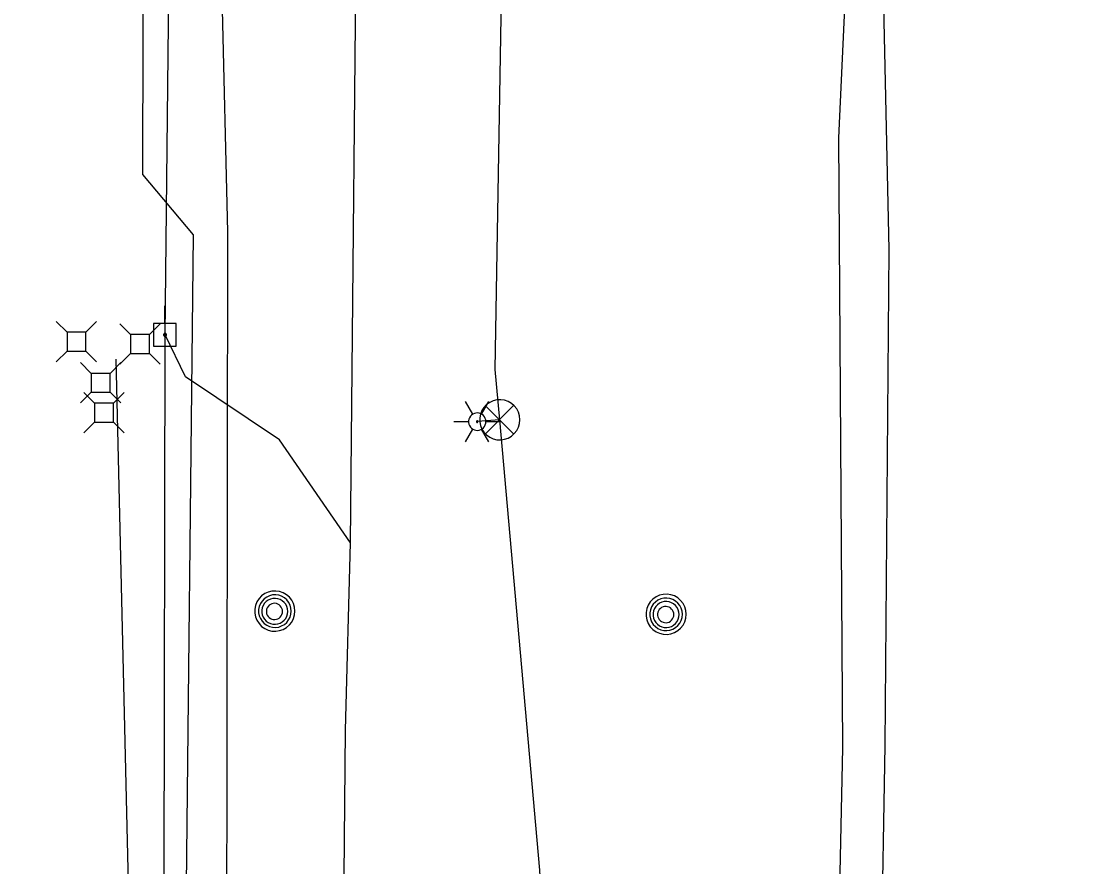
# Model space of a CAD drawing. Extents: x 600849 to 606371, y 330010 to 403088.
# Drawn here: x 601990.9 to 602163.9, y 362430.8 to 362569.6 of the extents above; entities that cross this region are included whole.
import ezdxf

# ---------------------------------------------------------------- set-up
doc = ezdxf.new("R2010")
doc.units = 0
for name, color, linetype in [('E_LTG', 7, 'Continuous'), ('E_SIG', 7, 'Continuous'), ('E_UTL_AG_Bold', 7, 'Continuous'), ('E_UTL_E_UG', 7, 'Continuous'), ('E_UTL_EPowerPole', 7, 'Continuous'), ('E_UTL_FO_UG', 7, 'Continuous'), ('E_UTL_G_UG', 7, 'Continuous'), ('E_UTL_MH', 7, 'Continuous'), ('E_UTL_Overhead', 7, 'Continuous'), ('E_UTL_T_UG', 7, 'Continuous'), ('E_UTL_W_UG', 7, 'Continuous')]:
    doc.layers.add(name, color=color, linetype=linetype)

msp = doc.modelspace()

# ---------------------------------------------------------------- linework, layer by layer
at = {"layer": 'E_LTG'}
for points in [[(602064.94, 362505.1), (602063.75, 362507.17)], [(602066.37, 362505.1), (602067.56, 362507.17)], [(602067.08, 362503.87), (602067.06, 362504.14), (602066.98, 362504.4), (602066.86, 362504.64), (602066.69, 362504.85), (602066.48, 362505.03), (602066.25, 362505.17), (602065.99, 362505.26), (602065.72, 362505.29), (602065.45, 362505.28), (602065.19, 362505.22), (602064.94, 362505.1), (602064.72, 362504.95), (602064.53, 362504.75), (602064.38, 362504.52), (602064.28, 362504.27), (602064.23, 362504), (602064.23, 362503.73), (602064.28, 362503.46), (602064.38, 362503.21), (602064.53, 362502.98), (602064.72, 362502.79), (602064.94, 362502.63), (602065.19, 362502.52), (602065.45, 362502.45), (602065.72, 362502.44), (602065.99, 362502.48), (602066.25, 362502.57), (602066.48, 362502.7), (602066.69, 362502.88), (602066.86, 362503.09), (602066.98, 362503.34), (602067.06, 362503.6), (602067.08, 362503.87)], [(602067.08, 362503.87), (602067.06, 362504.14), (602066.98, 362504.4), (602066.86, 362504.64), (602066.69, 362504.85), (602066.48, 362505.03), (602066.25, 362505.17), (602065.99, 362505.26), (602065.72, 362505.29), (602065.45, 362505.28), (602065.19, 362505.22), (602064.94, 362505.1), (602064.72, 362504.95), (602064.53, 362504.75), (602064.38, 362504.52), (602064.28, 362504.27), (602064.23, 362504), (602064.23, 362503.73), (602064.28, 362503.46), (602064.38, 362503.21), (602064.53, 362502.98), (602064.72, 362502.79), (602064.94, 362502.63), (602065.19, 362502.52), (602065.45, 362502.45), (602065.72, 362502.44), (602065.99, 362502.48), (602066.25, 362502.57), (602066.48, 362502.7), (602066.69, 362502.88), (602066.86, 362503.09), (602066.98, 362503.34), (602067.06, 362503.6), (602067.08, 362503.87)], [(602067.08, 362503.87), (602067.06, 362504.14), (602066.98, 362504.4), (602066.86, 362504.64), (602066.69, 362504.85), (602066.48, 362505.03), (602066.25, 362505.17), (602065.99, 362505.26), (602065.72, 362505.29), (602065.45, 362505.28), (602065.19, 362505.22), (602064.94, 362505.1), (602064.72, 362504.95), (602064.53, 362504.75), (602064.38, 362504.52), (602064.28, 362504.27), (602064.23, 362504), (602064.23, 362503.73), (602064.28, 362503.46), (602064.38, 362503.21), (602064.53, 362502.98), (602064.72, 362502.79), (602064.94, 362502.63), (602065.19, 362502.52), (602065.45, 362502.45), (602065.72, 362502.44), (602065.99, 362502.48), (602066.25, 362502.57), (602066.48, 362502.7), (602066.69, 362502.88), (602066.86, 362503.09), (602066.98, 362503.34), (602067.06, 362503.6), (602067.08, 362503.87)], [(602061.84, 362503.87), (602064.22, 362503.87)], [(602065.77, 362503.87), (602065.77, 362503.89), (602065.76, 362503.91), (602065.75, 362503.93), (602065.74, 362503.95), (602065.72, 362503.96), (602065.7, 362503.98), (602065.68, 362503.98), (602065.66, 362503.99), (602065.64, 362503.98), (602065.61, 362503.98), (602065.59, 362503.97), (602065.58, 362503.96), (602065.56, 362503.94), (602065.55, 362503.92), (602065.54, 362503.9), (602065.54, 362503.88), (602065.54, 362503.86), (602065.54, 362503.83), (602065.55, 362503.81), (602065.56, 362503.79), (602065.58, 362503.78), (602065.59, 362503.76), (602065.61, 362503.75), (602065.64, 362503.75), (602065.66, 362503.75), (602065.68, 362503.75), (602065.7, 362503.76), (602065.72, 362503.77), (602065.74, 362503.78), (602065.75, 362503.8), (602065.76, 362503.82), (602065.77, 362503.84), (602065.77, 362503.87)], [(602067.08, 362503.87), (602069.46, 362503.87)], [(602063.75, 362500.57), (602064.94, 362502.63)], [(602067.56, 362500.57), (602066.37, 362502.63)]]:
    msp.add_lwpolyline(points, dxfattribs=at)
at = {"layer": 'E_SIG'}
for points in [[(602072.65, 362504.17), (602072.59, 362504.8), (602072.41, 362505.4), (602072.12, 362505.96), (602071.73, 362506.45), (602071.26, 362506.86), (602070.72, 362507.17), (602070.12, 362507.38), (602069.5, 362507.47), (602068.88, 362507.44), (602068.27, 362507.29), (602067.7, 362507.03), (602067.18, 362506.67), (602066.75, 362506.21), (602066.41, 362505.69), (602066.18, 362505.1), (602066.06, 362504.49), (602066.06, 362503.86), (602066.18, 362503.24), (602066.41, 362502.66), (602066.75, 362502.13), (602067.18, 362501.68), (602067.7, 362501.32), (602068.27, 362501.05), (602068.88, 362500.91), (602069.5, 362500.88), (602070.12, 362500.97), (602070.72, 362501.17), (602071.26, 362501.49), (602071.73, 362501.9), (602072.12, 362502.39), (602072.41, 362502.95), (602072.59, 362503.55), (602072.65, 362504.17)], [(602071.61, 362506.51), (602067, 362501.85)], [(602067, 362506.46), (602071.65, 362501.81)]]:
    msp.add_lwpolyline(points, dxfattribs=at)
at = {"layer": 'E_UTL_AG_Bold'}
for points in [[(601998.42, 362518.54), (601996.66, 362520.29)], [(602001.51, 362518.54), (602003.26, 362520.29)], [(602008.82, 362518.17), (602007.07, 362519.92)], [(602011.92, 362518.17), (602013.67, 362519.92)], [(602001.51, 362518.54), (601998.42, 362518.54)], [(601998.42, 362518.54), (601998.42, 362515.44)], [(602001.51, 362515.44), (602001.51, 362518.54)], [(602011.92, 362518.17), (602008.82, 362518.17)], [(602008.82, 362518.17), (602008.82, 362515.07)], [(602011.92, 362515.07), (602011.92, 362518.17)], [(601998.42, 362515.44), (601996.66, 362513.69)], [(601998.42, 362515.44), (602001.51, 362515.44)], [(602001.51, 362515.44), (602003.26, 362513.69)], [(602002.38, 362511.79), (602000.63, 362513.54)], [(602005.47, 362511.79), (602007.23, 362513.54)], [(602008.82, 362515.07), (602007.07, 362513.32)], [(602008.82, 362515.07), (602011.92, 362515.07)], [(602011.92, 362515.07), (602013.67, 362513.32)], [(602005.47, 362511.79), (602002.38, 362511.79)], [(602002.38, 362511.79), (602002.38, 362508.7)], [(602005.47, 362508.7), (602005.47, 362511.79)], [(602002.38, 362508.7), (602000.63, 362506.94)], [(602002.94, 362506.9), (602001.18, 362508.65)], [(602002.38, 362508.7), (602005.47, 362508.7)], [(602005.47, 362508.7), (602007.23, 362506.94)], [(602006.03, 362506.9), (602007.78, 362508.65)], [(602006.03, 362506.9), (602002.94, 362506.9)], [(602002.94, 362506.9), (602002.94, 362503.8)], [(602006.03, 362503.8), (602006.03, 362506.9)], [(602002.94, 362503.8), (602001.18, 362502.05)], [(602002.94, 362503.8), (602006.03, 362503.8)], [(602006.03, 362503.8), (602007.78, 362502.05)]]:
    msp.add_lwpolyline(points, dxfattribs=at)
at = {"layer": 'E_UTL_E_UG'}
for points in [[(602127.16, 361969.58), (602118.86, 362084.69), (602120.78, 362185.95), (602122.24, 362258.58), (602123.84, 362368.46), (602125.59, 362450.35), (602124.93, 362550.41), (602127.73, 362610.78), (602126.17, 362644.72), (602128.54, 362722.37), (602129.66, 362860.25), (602130.66, 362957.55), (602132.2, 363238.39)], [(601990.89, 362161.71), (602000.2, 362169.24), (602002.42, 362170.35), (602013.65, 362177.81), (602031.68, 362181.87), (602062.88, 362189.43), (602074.49, 362234.65), (602077.96, 362277.66), (602076.81, 362327.76), (602077.23, 362340.04), (602078.64, 362380.35), (602075.91, 362430.33), (602069.35, 362504.17), (602068.62, 362512.42), (602070.15, 362602.43), (602073.48, 362696.99), (602074.18, 362713.08), (602078.02, 362713.41)], [(602008.74, 362344), (602009.37, 362390.94), (602006.47, 362514.12)], [(602069.35, 362504.17), (602065.65, 362503.87)]]:
    msp.add_lwpolyline(points, dxfattribs=at)
at = {"layer": 'E_UTL_EPowerPole'}
for points in [[(602014.45, 362519.95), (602014.45, 362522.86)], [(602016.29, 362519.95), (602012.61, 362519.95)], [(602012.61, 362519.95), (602012.61, 362516.26)], [(602016.29, 362516.26), (602016.29, 362519.95)], [(602014.72, 362518.11), (602014.72, 362518.16), (602014.7, 362518.2), (602014.68, 362518.24), (602014.66, 362518.28), (602014.62, 362518.31), (602014.58, 362518.33), (602014.54, 362518.34), (602014.49, 362518.35), (602014.45, 362518.35), (602014.41, 362518.34), (602014.36, 362518.32), (602014.33, 362518.29), (602014.3, 362518.26), (602014.27, 362518.22), (602014.25, 362518.18), (602014.25, 362518.13), (602014.25, 362518.09), (602014.25, 362518.04), (602014.27, 362518), (602014.3, 362517.96), (602014.33, 362517.93), (602014.36, 362517.9), (602014.41, 362517.89), (602014.45, 362517.87), (602014.49, 362517.87), (602014.54, 362517.88), (602014.58, 362517.89), (602014.62, 362517.92), (602014.66, 362517.95), (602014.68, 362517.98), (602014.7, 362518.02), (602014.72, 362518.07), (602014.72, 362518.11)], [(602012.61, 362516.26), (602016.29, 362516.26)]]:
    msp.add_lwpolyline(points, dxfattribs=at)
at = {"layer": 'E_UTL_FO_UG'}
msp.add_lwpolyline([(602127.89, 362175.18), (602126.8, 362194.14), (602128.15, 362274.2), (602130.71, 362346.76), (602132.5, 362450.75), (602133.15, 362532.1), (602131.45, 362611.96), (602133.29, 362640.79), (602135.72, 362686.34), (602124.01, 362688.17), (602135.59, 362690.4), (602139.13, 362767.82), (602137.22, 362813.98), (602144.45, 362819.7), (602163.94, 362825.93)], dxfattribs=at)
at = {"layer": 'E_UTL_G_UG'}
for points in [[(602010.83, 362544.4), (602010.93, 362591.14), (602010.93, 362646.86)], [(602006.19, 361898.25), (602007.8, 361966.28), (602006.99, 362034.08), (602007.38, 362096.36), (602006.23, 362168.05), (602009.29, 362218.56), (602016.32, 362228.29), (602017.54, 362278.74), (602017.69, 362337.76), (602017.76, 362401.91), (602017.91, 362417.63), (602019.15, 362534.49), (602010.83, 362544.4)]]:
    msp.add_lwpolyline(points, dxfattribs=at)
at = {"layer": 'E_UTL_MH'}
for points in [[(602035.78, 362472.8), (602035.72, 362473.42), (602035.55, 362474.02), (602035.26, 362474.58), (602034.87, 362475.07), (602034.4, 362475.49), (602033.85, 362475.8), (602033.26, 362476), (602032.64, 362476.09), (602032.01, 362476.06), (602031.4, 362475.92), (602030.83, 362475.66), (602030.32, 362475.29), (602029.89, 362474.84), (602029.55, 362474.31), (602029.32, 362473.73), (602029.2, 362473.11), (602029.2, 362472.48), (602029.32, 362471.87), (602029.55, 362471.29), (602029.89, 362470.76), (602030.32, 362470.3), (602030.83, 362469.94), (602031.4, 362469.68), (602032.01, 362469.53), (602032.64, 362469.5), (602033.26, 362469.59), (602033.85, 362469.8), (602034.4, 362470.11), (602034.87, 362470.52), (602035.26, 362471.01), (602035.55, 362471.57), (602035.72, 362472.17), (602035.78, 362472.8)], [(602035.17, 362472.79), (602035.12, 362473.3), (602034.98, 362473.79), (602034.74, 362474.24), (602034.43, 362474.64), (602034.04, 362474.97), (602033.6, 362475.23), (602033.12, 362475.39), (602032.62, 362475.47), (602032.11, 362475.44), (602031.62, 362475.32), (602031.15, 362475.11), (602030.74, 362474.82), (602030.39, 362474.45), (602030.11, 362474.02), (602029.92, 362473.55), (602029.83, 362473.05), (602029.83, 362472.54), (602029.92, 362472.04), (602030.11, 362471.57), (602030.39, 362471.14), (602030.74, 362470.77), (602031.15, 362470.47), (602031.62, 362470.26), (602032.11, 362470.14), (602032.62, 362470.12), (602033.12, 362470.19), (602033.6, 362470.36), (602034.04, 362470.61), (602034.43, 362470.95), (602034.74, 362471.35), (602034.98, 362471.8), (602035.12, 362472.29), (602035.17, 362472.79)], [(602099.91, 362472.27), (602099.85, 362472.9), (602099.68, 362473.5), (602099.39, 362474.06), (602099, 362474.55), (602098.53, 362474.96), (602097.99, 362475.28), (602097.39, 362475.48), (602096.77, 362475.57), (602096.14, 362475.54), (602095.54, 362475.39), (602094.96, 362475.13), (602094.45, 362474.77), (602094.02, 362474.31), (602093.68, 362473.79), (602093.45, 362473.2), (602093.33, 362472.59), (602093.33, 362471.96), (602093.45, 362471.34), (602093.68, 362470.76), (602094.02, 362470.23), (602094.45, 362469.78), (602094.96, 362469.42), (602095.54, 362469.16), (602096.14, 362469.01), (602096.77, 362468.98), (602097.39, 362469.07), (602097.99, 362469.27), (602098.53, 362469.59), (602099, 362470), (602099.39, 362470.49), (602099.68, 362471.05), (602099.85, 362471.65), (602099.91, 362472.27)], [(602034.61, 362472.76), (602034.57, 362473.17), (602034.45, 362473.56), (602034.27, 362473.92), (602034.02, 362474.23), (602033.71, 362474.5), (602033.36, 362474.7), (602032.98, 362474.83), (602032.58, 362474.89), (602032.17, 362474.87), (602031.78, 362474.78), (602031.41, 362474.61), (602031.08, 362474.37), (602030.8, 362474.08), (602030.58, 362473.74), (602030.43, 362473.36), (602030.36, 362472.97), (602030.36, 362472.56), (602030.43, 362472.16), (602030.58, 362471.79), (602030.8, 362471.45), (602031.08, 362471.16), (602031.41, 362470.92), (602031.78, 362470.75), (602032.17, 362470.66), (602032.58, 362470.64), (602032.98, 362470.7), (602033.36, 362470.83), (602033.71, 362471.03), (602034.02, 362471.3), (602034.27, 362471.61), (602034.45, 362471.97), (602034.57, 362472.36), (602034.61, 362472.76)], [(602033.75, 362472.75), (602033.73, 362473), (602033.65, 362473.24), (602033.54, 362473.47), (602033.38, 362473.67), (602033.19, 362473.83), (602032.97, 362473.96), (602032.73, 362474.04), (602032.48, 362474.08), (602032.23, 362474.07), (602031.98, 362474.01), (602031.75, 362473.9), (602031.55, 362473.76), (602031.37, 362473.57), (602031.23, 362473.36), (602031.14, 362473.12), (602031.09, 362472.88), (602031.09, 362472.62), (602031.14, 362472.37), (602031.23, 362472.14), (602031.37, 362471.93), (602031.55, 362471.74), (602031.75, 362471.6), (602031.98, 362471.49), (602032.23, 362471.43), (602032.48, 362471.42), (602032.73, 362471.45), (602032.97, 362471.54), (602033.19, 362471.66), (602033.38, 362471.83), (602033.54, 362472.03), (602033.65, 362472.25), (602033.73, 362472.5), (602033.75, 362472.75)], [(602099.3, 362472.27), (602099.25, 362472.78), (602099.11, 362473.26), (602098.87, 362473.72), (602098.56, 362474.12), (602098.17, 362474.45), (602097.73, 362474.7), (602097.25, 362474.87), (602096.75, 362474.94), (602096.24, 362474.92), (602095.75, 362474.8), (602095.28, 362474.59), (602094.87, 362474.29), (602094.52, 362473.92), (602094.24, 362473.5), (602094.05, 362473.02), (602093.96, 362472.52), (602093.96, 362472.02), (602094.05, 362471.52), (602094.24, 362471.04), (602094.52, 362470.62), (602094.87, 362470.25), (602095.28, 362469.95), (602095.75, 362469.74), (602096.24, 362469.62), (602096.75, 362469.6), (602097.25, 362469.67), (602097.73, 362469.83), (602098.17, 362470.09), (602098.56, 362470.42), (602098.87, 362470.82), (602099.11, 362471.27), (602099.25, 362471.76), (602099.3, 362472.27)], [(602098.74, 362472.24), (602098.7, 362472.64), (602098.58, 362473.03), (602098.4, 362473.39), (602098.15, 362473.71), (602097.84, 362473.98), (602097.49, 362474.18), (602097.11, 362474.31), (602096.71, 362474.37), (602096.3, 362474.35), (602095.91, 362474.25), (602095.54, 362474.09), (602095.21, 362473.85), (602094.93, 362473.56), (602094.71, 362473.22), (602094.56, 362472.84), (602094.49, 362472.44), (602094.49, 362472.04), (602094.56, 362471.64), (602094.71, 362471.27), (602094.93, 362470.93), (602095.21, 362470.63), (602095.54, 362470.4), (602095.91, 362470.23), (602096.3, 362470.13), (602096.71, 362470.11), (602097.11, 362470.17), (602097.49, 362470.3), (602097.84, 362470.51), (602098.15, 362470.77), (602098.4, 362471.09), (602098.58, 362471.45), (602098.7, 362471.84), (602098.74, 362472.24)], [(602097.88, 362472.23), (602097.86, 362472.48), (602097.79, 362472.72), (602097.67, 362472.95), (602097.51, 362473.14), (602097.32, 362473.31), (602097.1, 362473.44), (602096.86, 362473.52), (602096.61, 362473.56), (602096.36, 362473.54), (602096.11, 362473.48), (602095.88, 362473.38), (602095.68, 362473.23), (602095.5, 362473.05), (602095.36, 362472.84), (602095.27, 362472.6), (602095.22, 362472.35), (602095.22, 362472.1), (602095.27, 362471.85), (602095.36, 362471.62), (602095.5, 362471.4), (602095.68, 362471.22), (602095.88, 362471.07), (602096.11, 362470.97), (602096.36, 362470.91), (602096.61, 362470.9), (602096.86, 362470.93), (602097.1, 362471.01), (602097.32, 362471.14), (602097.51, 362471.31), (602097.67, 362471.51), (602097.79, 362471.73), (602097.86, 362471.97), (602097.88, 362472.23)]]:
    msp.add_lwpolyline(points, dxfattribs=at)
at = {"layer": 'E_UTL_Overhead'}
msp.add_lwpolyline([(602006.07, 361225.37), (602007.31, 361412.08), (602007.49, 361460.34), (602006.99, 361560.97), (602010.23, 361723.79), (602008.35, 361890.76), (602011.4, 362030.82), (602013.06, 362167.76), (602014.17, 362338.59), (602014.48, 362518.11), (602015.76, 362635.51)], dxfattribs=at)
at = {"layer": 'E_UTL_T_UG'}
for points in [[(602029, 361187.95), (602030.09, 361332.68), (602030.32, 361479.32), (602031.6, 361623.57), (602034.81, 361758.94), (602039.97, 361895.46), (602038.92, 362037.46), (602039.07, 362150.46), (602039.52, 362213.37), (602040.11, 362261.56), (602042.13, 362282.82), (602042.8, 362315.54), (602044.04, 362453.27), (602044.88, 362483.99), (602046.05, 362603.33), (602046.4, 362728.45), (602052.99, 362867.92), (602054.63, 363014.99), (602055.87, 363161.76), (602058.26, 363302.99), (602058.58, 363452.58), (602055.9, 363653.18), (602056.25, 363696.56), (602056.95, 363843.75)], [(602044.88, 362483.99), (602033.23, 362500.87), (602017.85, 362511.23), (602014.48, 362518.11)]]:
    msp.add_lwpolyline(points, dxfattribs=at)
at = {"layer": 'E_UTL_W_UG'}
msp.add_lwpolyline([(602016.98, 361938.65), (602018.86, 361987.61), (602019.27, 362115.15), (602019.89, 362157.56), (602019.84, 362183.66), (602023.24, 362292.42), (602024.62, 362414.61), (602024.75, 362534.97), (602022.93, 362612.44)], dxfattribs=at)

doc.saveas('drawing.dxf')
